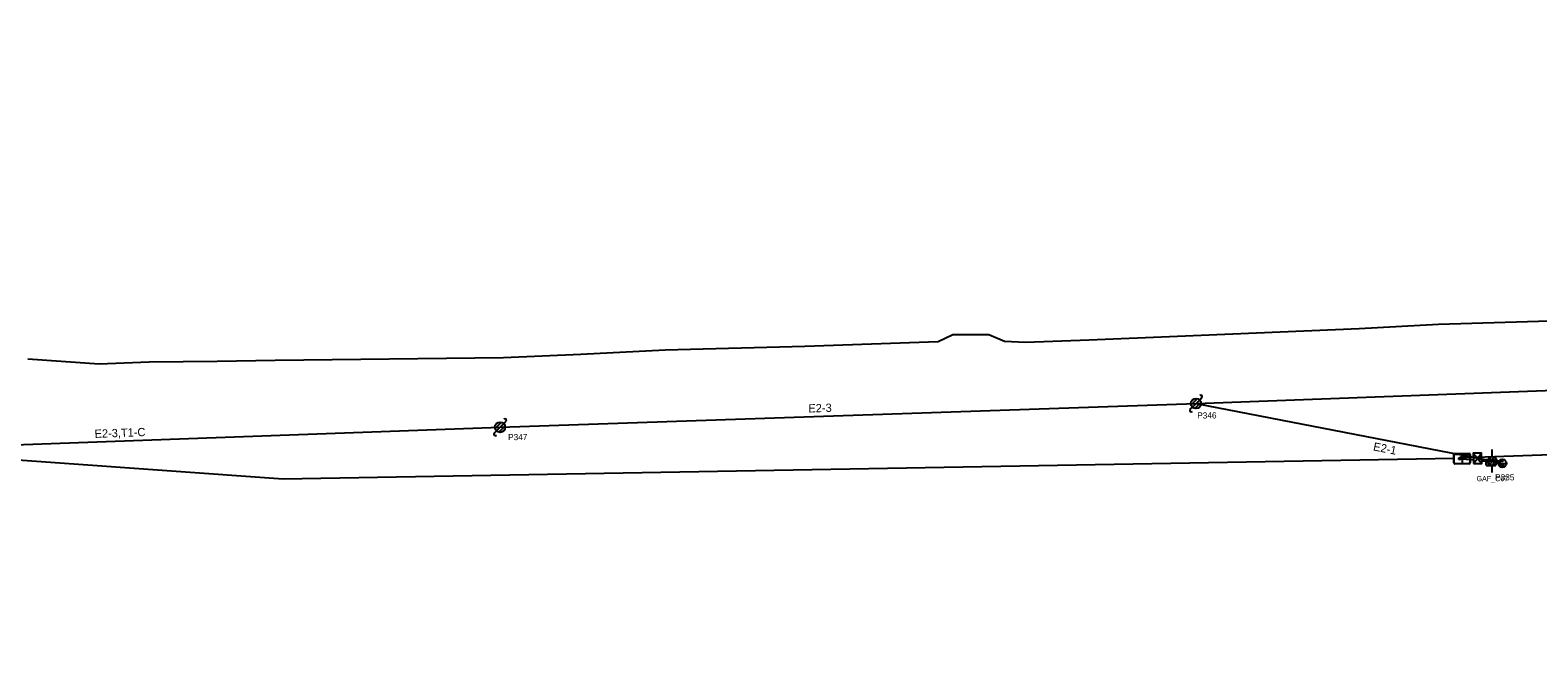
# Model space of a CAD drawing. Extents: x 1614474 to 1865144, y 1098877 to 1212550.
# Drawn here: x 1820420 to 1821151, y 1192823 to 1193121 of the extents above; entities that cross this region are included whole.
import ezdxf

# ---------------------------------------------------------------- set-up
doc = ezdxf.new("R2010")
doc.units = 0
for name, color, linetype in [('BFUSER_CABINET', 7, 'Continuous'), ('BFUSER_DUCTENCLOSURE', 7, 'Continuous'), ('BFUSER_FIBERNODE', 7, 'Continuous'), ('BFUSER_FIBERNODENAME', 7, 'Continuous'), ('BFUSER_FIBERSPAN', 7, 'Continuous'), ('BFUSER_FIBERSPLICEENCLOSURE', 7, 'Continuous'), ('RD_EX_SU_Ovhd', 7, 'Continuous'), ('RD_EX_SU_Pole', 7, 'Continuous'), ('RD_EX_SU_Telecom', 7, 'Continuous'), ('RD_EX_SU_TX_Pole', 7, 'Continuous')]:
    doc.layers.add(name, color=color, linetype=linetype)

msp = doc.modelspace()

# ---------------------------------------------------------------- linework, layer by layer
at = {"layer": 'BFUSER_CABINET'}
for p, q in [((1821120.05, 1192915.41), (1821124.2, 1192910.53)), ((1821120.2, 1192910.42), (1821124.05, 1192915.53))]:
    msp.add_line(p, q, dxfattribs=at)
msp.add_lwpolyline([(1821120.2, 1192910.42), (1821124.2, 1192910.53), (1821124.05, 1192915.53), (1821120.05, 1192915.41)], close=True, dxfattribs=at)
at = {"layer": 'BFUSER_DUCTENCLOSURE'}
for p, q in [((1821114.62, 1192915.04), (1821114.62, 1192910.54)), ((1821128.68, 1192910.92), (1821128.68, 1192910.92))]:
    msp.add_line(p, q, dxfattribs=at)
for points in [[(1821110.62, 1192910.79), (1821110.62, 1192914.79)], [(1821110.85, 1192910.94), (1821110.85, 1192914.64)], [(1821111.12, 1192915.29), (1821118.12, 1192915.29)], [(1821111.25, 1192915.04), (1821117.99, 1192915.04)], [(1821118.39, 1192914.64), (1821118.39, 1192910.94)], [(1821118.62, 1192914.79), (1821118.62, 1192910.79)], [(1821118.12, 1192910.29), (1821111.12, 1192910.29)], [(1821111.25, 1192910.54), (1821117.99, 1192910.54)], [(1821126.18, 1192912.02), (1821126.18, 1192909.82)], [(1821126.38, 1192911.87), (1821126.38, 1192909.97)], [(1821130.88, 1192912.32), (1821126.48, 1192912.32)], [(1821126.48, 1192909.52), (1821130.88, 1192909.52)], [(1821130.73, 1192912.12), (1821126.63, 1192912.12)], [(1821126.63, 1192909.72), (1821130.73, 1192909.72)], [(1821130.98, 1192909.97), (1821130.98, 1192911.87)], [(1821131.18, 1192909.82), (1821131.18, 1192912.02)]]:
    msp.add_lwpolyline(points, dxfattribs=at)
for points in [[(1821126.72, 1192910.97), (1821127.17, 1192910.97), (1821127.17, 1192910.86), (1821126.72, 1192910.86)], [(1821130.15, 1192910.97), (1821130.6, 1192910.97), (1821130.6, 1192910.86), (1821130.15, 1192910.86)]]:
    msp.add_lwpolyline(points, close=True, dxfattribs=at)
for centre, radius, start, end in [((1821111.12, 1192914.79), 0.5, 89.99979, 179.99979), ((1821111.25, 1192914.64), 0.4, 89.99979, 179.99979), ((1821117.99, 1192914.64), 0.4, 359.99979, 89.99979), ((1821118.12, 1192914.79), 0.5, 359.99979, 89.99979), ((1821111.12, 1192910.79), 0.5, 179.99979, 269.99979), ((1821111.25, 1192910.94), 0.4, 179.99979, 269.99979), ((1821117.99, 1192910.94), 0.4, 269.99979, 359.99979), ((1821118.12, 1192910.79), 0.5, 269.99979, 359.99979), ((1821126.48, 1192912.02), 0.3, 90, 180), ((1821126.48, 1192909.82), 0.3, 180, 270), ((1821126.63, 1192911.87), 0.25, 90, 180), ((1821126.63, 1192909.97), 0.25, 180, 270), ((1821130.73, 1192911.87), 0.25, 360, 90), ((1821130.73, 1192909.97), 0.25, 270, 360), ((1821130.88, 1192912.02), 0.3, 360, 90), ((1821130.88, 1192909.82), 0.3, 270, 360)]:
    msp.add_arc(centre, radius, start, end, dxfattribs=at)
at = {"layer": 'BFUSER_FIBERNODE'}
msp.add_line((1821132.13, 1192910.6), (1821136.13, 1192910.51), dxfattribs=at)
msp.add_lwpolyline([(1821133.34, 1192910.57), (1821134.98, 1192910.53), (1821134.97, 1192909.82), (1821133.32, 1192909.86)], close=True, dxfattribs=at)
msp.add_circle((1821134.13, 1192910.55), 2, dxfattribs=at)
msp.add_arc((1821134.16, 1192910.39), 0.992, 212.59711, 324.88705, dxfattribs=at)
at = {"layer": 'BFUSER_FIBERSPAN'}
for p, q in [((1821116.57, 1192912.62), (1821120.07, 1192912.2)), ((1821122.12, 1192912.97), (1821134.16, 1192910.55))]:
    msp.add_line(p, q, dxfattribs=at)
for points in [[(1821116.57, 1192913.38), (1821789.84, 1192937.13), (1823704.89, 1193012.21), (1823814.64, 1192871.68), (1824062.12, 1192887.71), (1824266.61, 1192914.95), (1824443.49, 1192955.23), (1824695.86, 1193021.69), (1824970.02, 1193120.73)], [(1819604.28, 1192823.44), (1819895.84, 1192891.6), (1820238.39, 1192890.16), (1820321.11, 1192918.9), (1820542.45, 1192903), (1821110.85, 1192913.05)]]:
    msp.add_lwpolyline(points, dxfattribs=at)
at = {"layer": 'BFUSER_FIBERSPLICEENCLOSURE'}
for p, q in [((1821113.04, 1192913.22), (1821113.05, 1192913.22)), ((1821113.04, 1192913.09), (1821113.04, 1192913.22)), ((1821113.06, 1192913.09), (1821113.04, 1192913.09)), ((1821113.05, 1192913.24), (1821113.41, 1192913.26)), ((1821113.06, 1192913.08), (1821113.05, 1192913.24)), ((1821113.05, 1192913.22), (1821113.06, 1192913.09)), ((1821113.05, 1192913), (1821113.06, 1192913)), ((1821113.06, 1192912.88), (1821113.05, 1192913)), ((1821113.42, 1192913.1), (1821113.06, 1192913.08)), ((1821113.06, 1192913.02), (1821113.42, 1192913.04)), ((1821113.07, 1192912.86), (1821113.06, 1192913.02)), ((1821113.06, 1192913), (1821113.07, 1192912.88)), ((1821113.07, 1192912.88), (1821113.06, 1192912.88)), ((1821113.06, 1192912.81), (1821113.07, 1192912.81)), ((1821113.08, 1192912.41), (1821113.06, 1192912.81)), ((1821113.43, 1192912.88), (1821113.07, 1192912.86)), ((1821113.07, 1192912.82), (1821113.43, 1192912.85)), ((1821113.1, 1192912.39), (1821113.07, 1192912.82)), ((1821113.07, 1192912.81), (1821113.1, 1192912.41)), ((1821113.1, 1192912.41), (1821113.08, 1192912.41)), ((1821113.46, 1192912.41), (1821113.1, 1192912.39)), ((1821113.41, 1192913.1), (1821113.41, 1192913.04)), ((1821113.42, 1192912.88), (1821113.49, 1192912.4)), ((1821113.49, 1192912.34), (1821113.43, 1192913.43)), ((1821113.43, 1192913.41), (1821113.54, 1192913.41)), ((1821113.49, 1192912.35), (1821113.43, 1192913.41)), ((1821113.6, 1192912.36), (1821113.49, 1192912.35)), ((1821113.52, 1192913.57), (1821113.69, 1192913.58)), ((1821113.6, 1192912.24), (1821113.52, 1192913.57)), ((1821113.54, 1192913.41), (1821113.6, 1192912.36)), ((1821113.77, 1192912.25), (1821113.6, 1192912.24)), ((1821113.69, 1192913.48), (1821115.87, 1192913.61)), ((1821113.69, 1192913.58), (1821113.77, 1192912.25)), ((1821113.7, 1192913.41), (1821115.87, 1192913.54)), ((1821116.29, 1192912.58), (1821113.75, 1192912.43)), ((1821116.3, 1192912.51), (1821113.76, 1192912.36)), ((1821114.11, 1192913.59), (1821114.08, 1192913.59)), ((1821114.08, 1192913.59), (1821114.09, 1192913.5)), ((1821114.09, 1192913.5), (1821114.11, 1192913.5)), ((1821114.11, 1192913.5), (1821114.11, 1192913.59)), ((1821114.43, 1192913.61), (1821114.4, 1192913.61)), ((1821114.4, 1192913.61), (1821114.41, 1192913.52)), ((1821114.41, 1192913.52), (1821114.43, 1192913.52)), ((1821114.43, 1192913.52), (1821114.43, 1192913.61)), ((1821115.23, 1192913.66), (1821115.21, 1192913.66)), ((1821115.21, 1192913.66), (1821115.21, 1192913.57)), ((1821115.21, 1192913.57), (1821115.24, 1192913.57)), ((1821115.24, 1192913.57), (1821115.23, 1192913.66)), ((1821115.55, 1192913.68), (1821115.53, 1192913.68)), ((1821115.53, 1192913.68), (1821115.53, 1192913.59)), ((1821115.53, 1192913.59), (1821115.56, 1192913.59)), ((1821115.56, 1192913.59), (1821115.55, 1192913.68)), ((1821115.87, 1192913.54), (1821115.88, 1192913.41)), ((1821115.94, 1192913.54), (1821115.95, 1192913.41)), ((1821116.02, 1192913.35), (1821116.25, 1192913.36)), ((1821116.03, 1192913.28), (1821116.25, 1192913.29)), ((1821116.25, 1192913.29), (1821116.29, 1192912.58)), ((1821116.32, 1192913.29), (1821116.36, 1192912.58))]:
    msp.add_line(p, q, dxfattribs=at)
for centre, radius, start, end in [((1821113.41, 1192913.28), 0.0265, 273.40301, 4.09328), ((1821113.42, 1192913.07), 0.0265, 2.71273, 93.40301), ((1821113.42, 1192913.07), 0.0265, 273.40301, 4.09328), ((1821113.43, 1192912.85), 0.0265, 2.71273, 93.40301), ((1821113.46, 1192912.39), 0.0265, 2.71273, 93.40301), ((1821115.87, 1192913.54), 0.0694, 3.40301, 93.40301), ((1821116.02, 1192913.41), 0.139, 183.40301, 273.40301), ((1821115.92, 1192913.17), 0.42, 22.28517, 90.40994), ((1821115.92, 1192913.17), 0.392, 28.44892, 87.36073), ((1821116.02, 1192913.41), 0.0694, 183.40301, 273.40301), ((1821116.25, 1192913.29), 0.0694, 3.35466, 93.40301), ((1821116.29, 1192912.58), 0.0694, 273.40301, 3.35466), ((1821115.56, 1192912.89), 0.857, 335.41356, 28.24628)]:
    msp.add_arc(centre, radius, start, end, dxfattribs=at)
at = {"layer": 'RD_EX_SU_Ovhd'}
for p, q in [((1820985.52, 1192939.58), (1821354.85, 1192953.29)), ((1820647.78, 1192928.07), (1820985.52, 1192939.58)), ((1820985.52, 1192939.58), (1821129.27, 1192911.7)), ((1820307.76, 1192915.65), (1820647.78, 1192928.07))]:
    msp.add_line(p, q, dxfattribs=at)
at = {"layer": 'RD_EX_SU_Pole'}
for p, q in [((1820982.69, 1192936.76), (1820983.75, 1192937.82)), ((1820983.11, 1192938.94), (1820986.17, 1192942)), ((1820983.75, 1192937.82), (1820987.29, 1192941.35)), ((1820984.87, 1192937.17), (1820987.94, 1192940.23)), ((1820987.29, 1192941.35), (1820988.35, 1192942.41)), ((1820645.37, 1192927.42), (1820648.43, 1192930.48)), ((1820646.01, 1192926.3), (1820649.55, 1192929.84)), ((1820647.13, 1192925.66), (1820650.19, 1192928.72)), ((1820649.55, 1192929.84), (1820650.61, 1192930.9)), ((1820644.95, 1192925.24), (1820646.01, 1192926.3)), ((1821129.27, 1192913.92), (1821129.27, 1192917.23)), ((1821123.75, 1192911.7), (1821127.05, 1192911.7)), ((1821127.06, 1192911.83), (1821129.14, 1192913.91)), ((1821127.31, 1192910.67), (1821130.3, 1192913.66)), ((1821127.96, 1192909.91), (1821131.06, 1192913)), ((1821128.97, 1192909.5), (1821131.47, 1192911.99)), ((1821129.27, 1192906.17), (1821129.27, 1192909.48)), ((1821131.49, 1192911.7), (1821134.79, 1192911.7))]:
    msp.add_line(p, q, dxfattribs=at)
for centre, radius in [((1820985.52, 1192939.58), 2.5), ((1820647.78, 1192928.07), 2.5), ((1821129.27, 1192911.7), 2.22)]:
    msp.add_circle(centre, radius, dxfattribs=at)
for centre, start, end in [((1820987.82, 1192942.94), 315, 135), ((1820983.22, 1192936.23), 135, 315), ((1820650.08, 1192931.43), 315, 135), ((1820645.48, 1192924.71), 135, 315)]:
    msp.add_arc(centre, 0.75, start, end, dxfattribs=at)
at = {"layer": 'RD_EX_SU_Telecom'}
msp.add_lwpolyline([(1820418.57, 1192961.19), (1820453.17, 1192958.88), (1820477.42, 1192959.81), (1820510.49, 1192960.12), (1820538.6, 1192960.55), (1820649.39, 1192961.86), (1820687.04, 1192963.57), (1820727.92, 1192965.56), (1820795.7, 1192967.45), (1820860.46, 1192969.69), (1820867.52, 1192973.03), (1820884.99, 1192973.03), (1820892.64, 1192969.88), (1820902.79, 1192969.31), (1820933.6, 1192970.44), (1820976.46, 1192972.32), (1821064.72, 1192976), (1821103.2, 1192978.05), (1821162.56, 1192979.85)], dxfattribs=at)

# ---------------------------------------------------------------- texts
at = {"layer": 'BFUSER_DUCTENCLOSURE'}
msp.add_text('ELEC.', height=0.417, rotation=360, dxfattribs=at).set_placement((1821127.84, 1192910.68))
at = {"layer": 'BFUSER_FIBERNODENAME'}
msp.add_text('GAF_C67', height=2.5, rotation=0.00064, dxfattribs=at).set_placement((1821121.65, 1192901.87))
at = {"layer": 'RD_EX_SU_Ovhd'}
for s, rotation, p in [('E2-3', 1.95262, (1820797.5, 1192935.18)), ('E2-3,T1-C', 2.09238, (1820451.08, 1192922.88)), ('E2-1', 349.02138, (1821071.28, 1192916.84))]:
    msp.add_text(s, height=4, rotation=rotation, dxfattribs=at).set_placement(p)
at = {"layer": 'RD_EX_SU_TX_Pole'}
for s, p in [('P346', (1820986.11, 1192932.3)), ('P347', (1820651.69, 1192921.79)), ('P335', (1821130.67, 1192902.26))]:
    msp.add_text(s, height=3, dxfattribs=at).set_placement(p)

doc.saveas('drawing.dxf')
